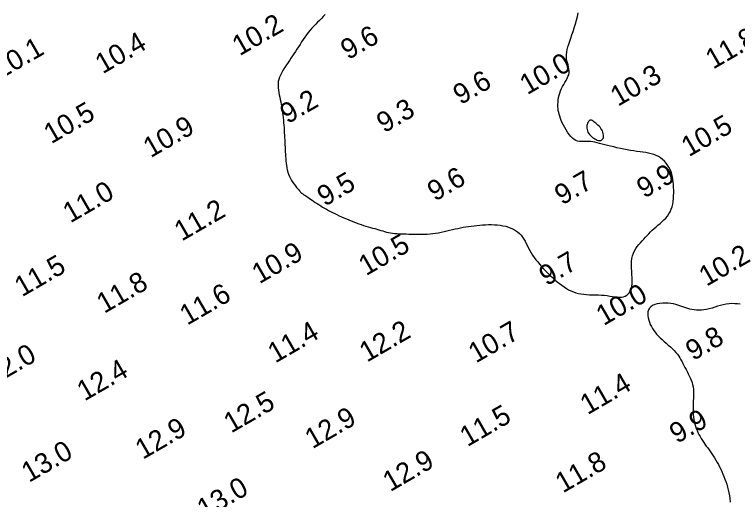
# Model space of a CAD drawing. Extents: x 3024098 to 3056816, y 418252 to 509144.
# Drawn here: x 3033432.5 to 3033611.9, y 418534.4 to 418654.6 of the extents above; entities that cross this region are included whole.
import ezdxf

# ---------------------------------------------------------------- set-up
doc = ezdxf.new("R2010")
doc.units = 0
doc.layers.add('V-CHAN-CONT-EL10', color=7, linetype='Continuous')
doc.layers.add('V-TOPO-SOUN-0911', color=7, linetype='Continuous')

msp = doc.modelspace()

# ---------------------------------------------------------------- linework, layer by layer
at = {"layer": 'V-CHAN-CONT-EL10'}
for points in [[(3033509.55, 418654.67), (3033509.12, 418654.15), (3033508.66, 418653.66), (3033508.2, 418653.19), (3033507.72, 418652.72), (3033507.24, 418652.24), (3033506.77, 418651.76), (3033506.3, 418651.26), (3033505.85, 418650.73), (3033505.4, 418650.18), (3033504.98, 418649.61), (3033504.56, 418649.03), (3033504.15, 418648.44), (3033503.75, 418647.84), (3033503.35, 418647.24), (3033502.96, 418646.65), (3033502.58, 418646.06), (3033502.2, 418645.48), (3033501.83, 418644.92), (3033501.46, 418644.36), (3033501.09, 418643.8), (3033500.73, 418643.26), (3033500.37, 418642.72), (3033500.02, 418642.19), (3033499.67, 418641.66), (3033499.34, 418641.14), (3033499.02, 418640.62), (3033498.73, 418640.1), (3033498.47, 418639.59), (3033498.25, 418639.07), (3033498.07, 418638.55), (3033497.95, 418638.03), (3033497.89, 418637.51), (3033497.88, 418636.98), (3033497.92, 418636.44), (3033497.98, 418635.89), (3033498.08, 418635.33), (3033498.2, 418634.76), (3033498.32, 418634.18), (3033498.45, 418633.58), (3033498.57, 418632.96), (3033498.69, 418632.33), (3033498.79, 418631.68), (3033498.89, 418631.03), (3033498.99, 418630.38), (3033499.07, 418629.73), (3033499.15, 418629.07), (3033499.22, 418628.43), (3033499.28, 418627.79), (3033499.33, 418627.16), (3033499.38, 418626.54), (3033499.42, 418625.92), (3033499.45, 418625.32), (3033499.48, 418624.71), (3033499.52, 418624.12), (3033499.54, 418623.52), (3033499.57, 418622.93), (3033499.6, 418622.35), (3033499.63, 418621.77), (3033499.66, 418621.19), (3033499.69, 418620.61), (3033499.73, 418620.04), (3033499.77, 418619.47), (3033499.81, 418618.9), (3033499.86, 418618.34), (3033499.91, 418617.77), (3033499.98, 418617.21), (3033500.08, 418616.66), (3033500.19, 418616.11), (3033500.33, 418615.56), (3033500.51, 418615.03), (3033500.73, 418614.5), (3033500.98, 418613.98), (3033501.27, 418613.48), (3033501.58, 418613), (3033501.89, 418612.55), (3033502.2, 418612.13), (3033502.5, 418611.75), (3033502.77, 418611.42), (3033503.01, 418611.14), (3033503.19, 418610.92), (3033503.34, 418610.75), (3033503.46, 418610.62), (3033503.55, 418610.52), (3033503.64, 418610.44), (3033503.71, 418610.38), (3033503.8, 418610.32), (3033503.9, 418610.25), (3033504.02, 418610.17), (3033504.16, 418610.07), (3033504.33, 418609.96), (3033504.53, 418609.82), (3033504.76, 418609.67), (3033505.01, 418609.5), (3033505.29, 418609.31), (3033505.61, 418609.1), (3033505.95, 418608.86), (3033506.32, 418608.61), (3033506.72, 418608.34), (3033507.14, 418608.06), (3033507.57, 418607.78), (3033508.03, 418607.49), (3033508.49, 418607.2), (3033508.96, 418606.91), (3033509.44, 418606.63), (3033509.92, 418606.35), (3033510.42, 418606.08), (3033510.92, 418605.82), (3033511.44, 418605.55), (3033511.96, 418605.29), (3033512.51, 418605.03), (3033513.07, 418604.76), (3033513.65, 418604.49), (3033514.24, 418604.23), (3033514.84, 418603.96), (3033515.45, 418603.7), (3033516.07, 418603.45), (3033516.69, 418603.2), (3033517.3, 418602.97), (3033517.91, 418602.74), (3033518.51, 418602.54), (3033519.1, 418602.35), (3033519.68, 418602.17), (3033520.25, 418602.01), (3033520.81, 418601.85), (3033521.35, 418601.69), (3033521.88, 418601.54), (3033522.39, 418601.4), (3033522.89, 418601.25), (3033523.37, 418601.11), (3033523.85, 418600.97), (3033524.32, 418600.84), (3033524.8, 418600.71), (3033525.28, 418600.6), (3033525.77, 418600.51), (3033526.28, 418600.42), (3033526.81, 418600.36), (3033527.36, 418600.31), (3033527.93, 418600.28), (3033528.51, 418600.25), (3033529.1, 418600.23), (3033529.71, 418600.22), (3033530.33, 418600.21), (3033530.97, 418600.19), (3033531.61, 418600.18), (3033532.25, 418600.17), (3033532.91, 418600.16), (3033533.57, 418600.15), (3033534.25, 418600.17), (3033534.92, 418600.19), (3033535.6, 418600.24), (3033536.29, 418600.31), (3033536.99, 418600.41), (3033537.68, 418600.52), (3033538.38, 418600.66), (3033539.08, 418600.81), (3033539.77, 418600.97), (3033540.46, 418601.14), (3033541.15, 418601.3), (3033541.83, 418601.46), (3033542.5, 418601.6), (3033543.17, 418601.74), (3033543.83, 418601.87), (3033544.5, 418601.99), (3033545.17, 418602.1), (3033545.84, 418602.19), (3033546.52, 418602.28), (3033547.21, 418602.36), (3033547.92, 418602.43), (3033548.64, 418602.49), (3033549.37, 418602.53), (3033550.1, 418602.55), (3033550.83, 418602.55), (3033551.56, 418602.53), (3033552.28, 418602.48), (3033553, 418602.39), (3033553.7, 418602.27), (3033554.38, 418602.12), (3033555.04, 418601.93), (3033555.67, 418601.7), (3033556.27, 418601.43), (3033556.83, 418601.12), (3033557.33, 418600.77), (3033557.79, 418600.37), (3033558.2, 418599.93), (3033558.56, 418599.46), (3033558.88, 418598.95), (3033559.18, 418598.41), (3033559.47, 418597.85), (3033559.75, 418597.28), (3033560.04, 418596.7), (3033560.35, 418596.12), (3033560.69, 418595.55), (3033561.06, 418594.98), (3033561.45, 418594.41), (3033561.87, 418593.84), (3033562.31, 418593.28), (3033562.78, 418592.72), (3033563.27, 418592.16), (3033563.78, 418591.6), (3033564.31, 418591.04), (3033564.85, 418590.48), (3033565.41, 418589.93), (3033565.97, 418589.4), (3033566.55, 418588.88), (3033567.12, 418588.39), (3033567.7, 418587.92), (3033568.28, 418587.49), (3033568.85, 418587.09), (3033569.42, 418586.73), (3033569.99, 418586.4), (3033570.57, 418586.12), (3033571.16, 418585.87), (3033571.77, 418585.66), (3033572.4, 418585.49), (3033573.05, 418585.36), (3033573.74, 418585.26), (3033574.45, 418585.2), (3033575.17, 418585.16), (3033575.91, 418585.14), (3033576.65, 418585.12), (3033577.39, 418585.1), (3033578.12, 418585.06), (3033578.84, 418585.01), (3033579.54, 418584.93), (3033580.21, 418584.84), (3033580.86, 418584.74), (3033581.48, 418584.65), (3033582.07, 418584.59), (3033582.62, 418584.56), (3033583.14, 418584.58), (3033583.61, 418584.66), (3033584.05, 418584.81), (3033584.44, 418585.04), (3033584.78, 418585.34), (3033585.07, 418585.7), (3033585.31, 418586.14), (3033585.5, 418586.65), (3033585.64, 418587.23), (3033585.72, 418587.87), (3033585.74, 418588.58), (3033585.72, 418589.35), (3033585.68, 418590.14), (3033585.63, 418590.96), (3033585.59, 418591.78), (3033585.57, 418592.59), (3033585.59, 418593.38), (3033585.68, 418594.12), (3033585.83, 418594.8), (3033586.05, 418595.44), (3033586.32, 418596.03), (3033586.65, 418596.58), (3033587, 418597.09), (3033587.39, 418597.58), (3033587.8, 418598.06), (3033588.21, 418598.51), (3033588.62, 418598.97), (3033589.04, 418599.41), (3033589.46, 418599.85), (3033589.88, 418600.29), (3033590.31, 418600.72), (3033590.75, 418601.14), (3033591.21, 418601.57), (3033591.68, 418601.99), (3033592.16, 418602.41), (3033592.66, 418602.84), (3033593.15, 418603.27), (3033593.62, 418603.72), (3033594.08, 418604.18), (3033594.5, 418604.67), (3033594.87, 418605.19), (3033595.2, 418605.75), (3033595.46, 418606.34), (3033595.67, 418606.97), (3033595.83, 418607.62), (3033595.94, 418608.3), (3033596.01, 418608.99), (3033596.05, 418609.69), (3033596.07, 418610.39), (3033596.06, 418611.09), (3033596.04, 418611.77), (3033596, 418612.45), (3033595.94, 418613.11), (3033595.85, 418613.76), (3033595.73, 418614.4), (3033595.58, 418615.02), (3033595.39, 418615.61), (3033595.15, 418616.19), (3033594.86, 418616.75), (3033594.53, 418617.29), (3033594.16, 418617.79), (3033593.74, 418618.26), (3033593.29, 418618.69), (3033592.79, 418619.08), (3033592.26, 418619.42), (3033591.7, 418619.71), (3033591.11, 418619.95), (3033590.49, 418620.13), (3033589.84, 418620.28), (3033589.15, 418620.41), (3033588.44, 418620.51), (3033587.71, 418620.61), (3033586.94, 418620.71), (3033586.15, 418620.82), (3033585.33, 418620.95), (3033584.5, 418621.1), (3033583.66, 418621.26), (3033582.82, 418621.43), (3033581.99, 418621.61), (3033581.18, 418621.8), (3033580.39, 418621.99), (3033579.65, 418622.17), (3033578.95, 418622.35), (3033578.29, 418622.53), (3033577.67, 418622.68), (3033577.08, 418622.83), (3033576.52, 418622.95), (3033575.99, 418623.05), (3033575.48, 418623.12), (3033574.98, 418623.15), (3033574.49, 418623.16), (3033574.02, 418623.14), (3033573.55, 418623.13), (3033573.09, 418623.13), (3033572.65, 418623.16), (3033572.2, 418623.24), (3033571.77, 418623.4), (3033571.34, 418623.64), (3033570.92, 418623.98), (3033570.5, 418624.4), (3033570.1, 418624.9), (3033569.72, 418625.44), (3033569.35, 418626.02), (3033569.01, 418626.62), (3033568.7, 418627.22), (3033568.42, 418627.81), (3033568.17, 418628.36), (3033567.96, 418628.89), (3033567.78, 418629.4), (3033567.63, 418629.89), (3033567.52, 418630.38), (3033567.43, 418630.87), (3033567.37, 418631.36), (3033567.34, 418631.87), (3033567.34, 418632.4), (3033567.37, 418632.94), (3033567.43, 418633.49), (3033567.51, 418634.05), (3033567.63, 418634.61), (3033567.79, 418635.17), (3033567.98, 418635.72), (3033568.21, 418636.26), (3033568.47, 418636.78), (3033568.76, 418637.29), (3033569.06, 418637.79), (3033569.35, 418638.28), (3033569.61, 418638.76), (3033569.83, 418639.24), (3033570, 418639.71), (3033570.1, 418640.18), (3033570.12, 418640.66), (3033570.07, 418641.14), (3033569.97, 418641.62), (3033569.85, 418642.12), (3033569.71, 418642.62), (3033569.58, 418643.13), (3033569.48, 418643.66), (3033569.43, 418644.2), (3033569.44, 418644.76), (3033569.51, 418645.34), (3033569.64, 418645.95), (3033569.8, 418646.6), (3033570.01, 418647.27), (3033570.25, 418647.99), (3033570.52, 418648.76), (3033570.81, 418649.58), (3033571.1, 418650.45), (3033571.4, 418651.36), (3033571.69, 418652.29), (3033571.96, 418653.24), (3033572.19, 418654.17), (3033572.39, 418655.09)], [(3033612.58, 418582.8), (3033611.89, 418582.88), (3033611.2, 418582.93), (3033610.5, 418582.95), (3033609.79, 418582.92), (3033609.08, 418582.83), (3033608.37, 418582.68), (3033607.66, 418582.49), (3033606.96, 418582.29), (3033606.26, 418582.07), (3033605.57, 418581.85), (3033604.89, 418581.66), (3033604.22, 418581.5), (3033603.57, 418581.39), (3033602.94, 418581.33), (3033602.32, 418581.31), (3033601.72, 418581.33), (3033601.15, 418581.38), (3033600.59, 418581.47), (3033600.05, 418581.58), (3033599.53, 418581.72), (3033599.04, 418581.88), (3033598.55, 418582.05), (3033598.07, 418582.23), (3033597.58, 418582.41), (3033597.08, 418582.58), (3033596.55, 418582.74), (3033595.98, 418582.87), (3033595.38, 418582.97), (3033594.72, 418583.04), (3033594.03, 418583.07), (3033593.33, 418583.05), (3033592.63, 418582.99), (3033591.97, 418582.87), (3033591.36, 418582.7), (3033590.82, 418582.47), (3033590.38, 418582.18), (3033590.04, 418581.82), (3033589.81, 418581.41), (3033589.68, 418580.95), (3033589.63, 418580.45), (3033589.65, 418579.93), (3033589.73, 418579.4), (3033589.87, 418578.86), (3033590.05, 418578.32), (3033590.26, 418577.8), (3033590.51, 418577.3), (3033590.79, 418576.81), (3033591.1, 418576.33), (3033591.45, 418575.86), (3033591.83, 418575.39), (3033592.24, 418574.93), (3033592.69, 418574.48), (3033593.17, 418574.02), (3033593.68, 418573.57), (3033594.19, 418573.11), (3033594.71, 418572.66), (3033595.23, 418572.21), (3033595.72, 418571.76), (3033596.18, 418571.3), (3033596.6, 418570.85), (3033596.97, 418570.4), (3033597.3, 418569.94), (3033597.6, 418569.48), (3033597.87, 418569.02), (3033598.12, 418568.55), (3033598.36, 418568.08), (3033598.6, 418567.6), (3033598.85, 418567.11), (3033599.12, 418566.61), (3033599.39, 418566.1), (3033599.67, 418565.58), (3033599.93, 418565.05), (3033600.18, 418564.52), (3033600.41, 418563.98), (3033600.61, 418563.43), (3033600.76, 418562.88), (3033600.87, 418562.31), (3033600.94, 418561.75), (3033600.97, 418561.18), (3033600.98, 418560.6), (3033600.96, 418560.02), (3033600.94, 418559.44), (3033600.9, 418558.86), (3033600.88, 418558.28), (3033600.85, 418557.69), (3033600.85, 418557.11), (3033600.85, 418556.52), (3033600.88, 418555.94), (3033600.92, 418555.36), (3033600.98, 418554.79), (3033601.06, 418554.22), (3033601.17, 418553.66), (3033601.3, 418553.11), (3033601.46, 418552.57), (3033601.65, 418552.03), (3033601.85, 418551.5), (3033602.08, 418550.99), (3033602.33, 418550.48), (3033602.6, 418549.98), (3033602.88, 418549.49), (3033603.18, 418549.02), (3033603.5, 418548.55), (3033603.82, 418548.09), (3033604.15, 418547.62), (3033604.49, 418547.16), (3033604.84, 418546.69), (3033605.18, 418546.21), (3033605.52, 418545.72), (3033605.86, 418545.21), (3033606.19, 418544.68), (3033606.51, 418544.15), (3033606.83, 418543.6), (3033607.14, 418543.03), (3033607.44, 418542.46), (3033607.73, 418541.88), (3033608, 418541.29), (3033608.27, 418540.69), (3033608.53, 418540.08), (3033608.77, 418539.45), (3033609, 418538.81), (3033609.21, 418538.16), (3033609.4, 418537.48), (3033609.58, 418536.78), (3033609.73, 418536.06), (3033609.87, 418535.31), (3033609.98, 418534.54), (3033610.07, 418533.75)]]:
    msp.add_lwpolyline(points, dxfattribs=at)
msp.add_lwpolyline([(3033578.41, 418623.69), (3033578.52, 418623.9), (3033578.6, 418624.16), (3033578.64, 418624.45), (3033578.64, 418624.76), (3033578.59, 418625.09), (3033578.51, 418625.43), (3033578.38, 418625.76), (3033578.21, 418626.08), (3033578.01, 418626.39), (3033577.78, 418626.68), (3033577.53, 418626.95), (3033577.27, 418627.21), (3033577, 418627.45), (3033576.74, 418627.67), (3033576.49, 418627.88), (3033576.27, 418628.05), (3033576.06, 418628.21), (3033575.87, 418628.33), (3033575.69, 418628.42), (3033575.53, 418628.46), (3033575.37, 418628.46), (3033575.22, 418628.41), (3033575.08, 418628.31), (3033574.94, 418628.15), (3033574.81, 418627.94), (3033574.7, 418627.69), (3033574.6, 418627.4), (3033574.54, 418627.1), (3033574.5, 418626.77), (3033574.5, 418626.44), (3033574.55, 418626.11), (3033574.64, 418625.79), (3033574.78, 418625.48), (3033574.96, 418625.19), (3033575.16, 418624.91), (3033575.4, 418624.65), (3033575.66, 418624.4), (3033575.93, 418624.17), (3033576.22, 418623.97), (3033576.51, 418623.78), (3033576.8, 418623.63), (3033577.08, 418623.5), (3033577.36, 418623.42), (3033577.62, 418623.37), (3033577.86, 418623.37), (3033578.07, 418623.42), (3033578.26, 418623.53)], close=True, dxfattribs=at)

# ---------------------------------------------------------------- texts
at = {"layer": 'V-TOPO-SOUN-0911'}
for s, p in [('10.2 ', (3033488.37, 418644.27)), ('9.6', (3033515.27, 418643.29)), ('10.4 ', (3033454.38, 418639.8)), ('11.8 ', (3033605.83, 418640.95)), ('10.1 ', (3033428.97, 418638.51)), ('10.0 ', (3033559.72, 418634.62)), ('9.6', (3033543.19, 418632.14)), ('10.3 ', (3033582.21, 418631.73)), ('9.2', (3033500.25, 418627.41)), ('9.3', (3033524.2, 418625.15)), ('10.5 ', (3033441.61, 418622.45)), ('10.9 ', (3033466.29, 418619)), ('10.5 ', (3033599.81, 418619.23)), ('9.9', (3033588.73, 418608.94)), ('9.5', (3033509.46, 418606.94)), ('9.6', (3033536.8, 418608.19)), ('9.7', (3033568.36, 418607.26)), ('11.0 ', (3033446.36, 418602.83)), ('11.2 ', (3033474, 418598.33)), ('10.5 ', (3033519.73, 418589.74)), ('10.9 ', (3033493.26, 418587.74)), ('9.7', (3033564.52, 418587.22)), ('10.2 ', (3033604.19, 418587.11)), ('11.5 ', (3033434.36, 418584.52)), ('11.8 ', (3033454.75, 418580.39)), ('11.6 ', (3033475.35, 418577.47)), ('10.0 ', (3033578.68, 418577.37)), ('11.4 ', (3033497.2, 418568.09)), ('12.2 ', (3033519.94, 418568.31)), ('10.7 ', (3033546.97, 418568.09)), ('9.8', (3033600.87, 418568.68)), ('12.0 ', (3033427.04, 418562.47)), ('12.4 ', (3033449.86, 418558.67)), ('11.4 ', (3033574.69, 418555.29)), ('12.5 ', (3033486.26, 418550.73)), ('12.9 ', (3033506.42, 418546.83)), ('11.5 ', (3033544.86, 418547.35)), ('9.9', (3033596.87, 418548.14)), ('12.9 ', (3033464.33, 418544.2)), ('13.0 ', (3033436.09, 418538.49)), ('12.9 ', (3033525.74, 418536.2)), ('11.8 ', (3033568.56, 418535.87)), ('13.0 ', (3033479.66, 418529.44))]:
    msp.add_text(s, height=5, rotation=30, dxfattribs=at).set_placement(p)

doc.saveas('drawing.dxf')
